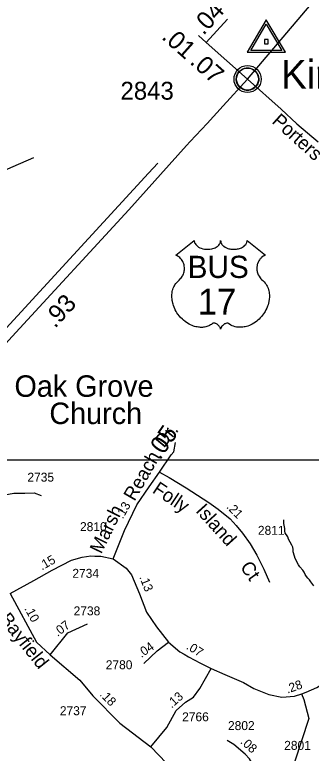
# Model space of a CAD drawing. Extents: x 2290055 to 2389491, y 66597 to 237875.
# Drawn here: x 2364071 to 2366138, y 197876 to 203030 of the extents above; entities that cross this region are included whole.
import ezdxf

# ---------------------------------------------------------------- set-up
doc = ezdxf.new("R2010")
doc.units = 0
for name, color, linetype in [('Exist Civil Demographics Community CELL', 7, 'Continuous'), ('Exist Civil Demographics Community Label', 7, 'Continuous'), ('Exist Cultural Church Label', 7, 'Continuous'), ('Exist Hydrographic Creek Single Shore', 7, 'Continuous'), ('Exist Railroad Mainline', 7, 'Continuous'), ('Exist Road Non-System Type 51', 7, 'Continuous'), ('Exist Road Primary US Attributed', 7, 'Continuous'), ('Exist Road Primary US Mileage Hundredths English Label', 7, 'Continuous'), ('Exist Road Primary US Shield CELL', 7, 'Continuous'), ('Exist Road Primary US Shield Number Label', 7, 'Continuous'), ('Exist Road Primary US UnDivided 4 Lane Attributed', 7, 'Continuous'), ('Exist Road Secondary Mileage Hundredths English Label', 7, 'Continuous'), ('Exist Road Secondary Type 51 Attributed', 7, 'Continuous'), ('Exist Road Secondary Type 51 Label', 7, 'Continuous'), ('Exist Road Secondary Type 51 Number Label', 7, 'Continuous'), ('Exist Survey Geodetic Marker CELL', 7, 'Continuous'), ('Map Preparation Inset Cut Line', 7, 'Continuous')]:
    doc.layers.add(name, color=color, linetype=linetype)

msp = doc.modelspace()

# ---------------------------------------------------------------- linework, layer by layer
at = {"layer": 'Exist Civil Demographics Community CELL'}
msp.add_lwpolyline([(2365616.2, 202593.9), (2365617.2, 202599.4), (2365619, 202606), (2365621.9, 202613.2), (2365624.9, 202619), (2365628.2, 202624.7), (2365631.9, 202629.8), (2365635.9, 202634.2), (2365640.5, 202638.8), (2365646, 202643.4), (2365651.5, 202647), (2365656.3, 202649.9), (2365661.4, 202652.3), (2365666.9, 202654.6), (2365672.5, 202656.5), (2365676.8, 202657.6), (2365681.7, 202658.4), (2365685.8, 202659.1), (2365692.2, 202659.3), (2365696.6, 202659.2), (2365702.3, 202659), (2365707.2, 202658.2), (2365712.1, 202657.3), (2365717.1, 202655.8), (2365722.2, 202653.9), (2365728.9, 202651), (2365735.2, 202647.5), (2365740.2, 202643.9), (2365745.4, 202639.9), (2365748.7, 202636.8), (2365752.8, 202632.4), (2365756.7, 202627.7), (2365759.8, 202623.1), (2365762.9, 202618.1), (2365765.3, 202613), (2365767.4, 202607.9), (2365768.9, 202602.9), (2365770.2, 202598.3), (2365771.3, 202592.3), (2365771.9, 202587.6), (2365772.2, 202581.6), (2365772, 202575.8), (2365771.4, 202570.1), (2365770.5, 202564.6), (2365768.9, 202558.5), (2365767, 202552.6), (2365764.7, 202547.6), (2365761.5, 202541.6), (2365758.2, 202536.3), (2365754.8, 202531.6), (2365750.6, 202526.8), (2365745.3, 202521.9), (2365740.3, 202517.7), (2365735.3, 202514.3), (2365730.9, 202511.8), (2365724.1, 202508.5), (2365717, 202505.8), (2365711, 202504.4), (2365704.4, 202503.1), (2365700, 202502.6), (2365695.5, 202502.3), (2365689.9, 202502.3), (2365685.6, 202502.8), (2365680, 202503.5), (2365674.1, 202504.8), (2365669.5, 202506.1), (2365664.3, 202508), (2365659.7, 202510), (2365655.8, 202512.2), (2365649, 202516.3), (2365643.4, 202520.5), (2365638.5, 202525), (2365634.1, 202529.9), (2365630.9, 202533.9), (2365627.9, 202538), (2365623.8, 202545.1), (2365622.1, 202548.7), (2365620.4, 202552.7), (2365617.8, 202560.9), (2365616.2, 202567.9), (2365615.6, 202573.1), (2365615.2, 202579.4), (2365615.2, 202584.1), (2365615.7, 202590.6)], close=True, dxfattribs=at)
for centre, radius in [((2365693.9, 202581.4), 94.3), ((2365693.6, 202581.7), 76.7)]:
    msp.add_circle(centre, radius, dxfattribs=at)
at = {"layer": 'Exist Hydrographic Creek Single Shore'}
msp.add_lwpolyline([(2366155.5, 199045.3), (2366136.2, 199072.9), (2366126.5, 199085.1), (2366115, 199097.3), (2366104.7, 199110.3), (2366095.7, 199124.2), (2366088.2, 199139.7), (2366080, 199153.1), (2366058.2, 199177), (2366049.5, 199191.8), (2366027, 199234.7), (2366020.7, 199250.9), (2366013, 199281), (2366011.7, 199297.7), (2366008.7, 199313.5), (2366002.2, 199329.3), (2365979, 199370.7), (2365974.5, 199386.4), (2365966.5, 199400.3), (2365957.2, 199413), (2365954.7, 199428.9), (2365953.2, 199445), (2365948, 199478.3), (2365946.2, 199494.9), (2365946, 199504.9)], dxfattribs=at)
at = {"layer": 'Exist Railroad Mainline'}
msp.add_lwpolyline([(2365068, 201994.9), (2365003.8, 201925.7), (2364271.1, 201126.7), (2362949.2, 199685.7), (2362577.6, 199280.6), (2362355.3, 199038.1)], dxfattribs=at)
at = {"layer": 'Exist Road Non-System Type 51'}
for points in [[(2362098.5, 201977.3), (2362297.1, 202160.6), (2362922.6, 201831.9), (2363363.7, 201747.4), (2363533.8, 201742.4), (2364203.2, 202033.5)], [(2366068.9, 198290.7), (2366086.7, 198250.4), (2366120.2, 198119.2), (2366020.4, 197813)]]:
    msp.add_lwpolyline(points, dxfattribs=at)
at = {"layer": 'Exist Road Primary US Attributed'}
msp.add_line((2365693.6, 202580.9), (2366252.7, 203241.2), dxfattribs=at)
at = {"layer": 'Exist Road Primary US Shield CELL'}
msp.add_lwpolyline([(2365322.3, 201454.4), (2365322.6, 201449.1), (2365323.9, 201442.8), (2365324.9, 201439.5), (2365327.9, 201433.3), (2365332.7, 201425.9), (2365339.5, 201418.7), (2365347.2, 201412.4), (2365352.3, 201409), (2365361.1, 201404.3), (2365371.1, 201400.1), (2365382.2, 201396.9), (2365393.5, 201394.7), (2365405.9, 201393.3), (2365418.1, 201393.1), (2365431.3, 201394), (2365445.9, 201396.9), (2365452.6, 201398.6), (2365460.2, 201401.2), (2365467.1, 201404.1), (2365474.8, 201408.2), (2365481, 201412.1), (2365485.8, 201415.6), (2365492.6, 201422.2), (2365498.1, 201428.9), (2365500.3, 201432.7), (2365502.3, 201436.4), (2365505, 201444.1), (2365505.8, 201447.5), (2365506.3, 201454.7), (2365506.7, 201448.7), (2365507.4, 201445), (2365508.3, 201441.3), (2365509.9, 201437.4), (2365512.6, 201432), (2365515.6, 201427.4), (2365521.4, 201420.6), (2365524.9, 201417.3), (2365528.2, 201414.6), (2365536.9, 201408.6), (2365547.2, 201403.5), (2365552.2, 201401.3), (2365557.3, 201399.4), (2365563.9, 201397.5), (2365570.6, 201395.9), (2365577.3, 201394.7), (2365584.1, 201393.7), (2365591.1, 201393.2), (2365596.8, 201393.1), (2365603.8, 201393.1), (2365610.3, 201393.5), (2365616.9, 201394.3), (2365624.2, 201395.5), (2365630, 201396.8), (2365637.8, 201398.8), (2365644.7, 201401.3), (2365650.9, 201404), (2365658.9, 201408.2), (2365665.3, 201412.2), (2365670, 201416), (2365675.7, 201421.2), (2365681, 201427.3), (2365684.1, 201431.8), (2365686.3, 201436.4), (2365688.3, 201441.3), (2365689.6, 201446.5), (2365690.2, 201451), (2365690.3, 201454.8), (2365818.9, 201352.3), (2365815.9, 201351.2), (2365808.9, 201347.8), (2365803.4, 201344.5), (2365794.5, 201338.3), (2365790.7, 201334.8), (2365786.9, 201331.3), (2365783.4, 201327.5), (2365780.4, 201323.9), (2365776.6, 201318.7), (2365773.3, 201313.6), (2365770, 201307.9), (2365767.6, 201302.9), (2365763.7, 201292.6), (2365761.8, 201286.1), (2365760.6, 201280.5), (2365759, 201269), (2365758.7, 201263.6), (2365758.7, 201258.2), (2365759, 201252.5), (2365759.5, 201247), (2365760.5, 201241.3), (2365761.4, 201236.3), (2365763, 201230.1), (2365765.3, 201223), (2365768.1, 201216.1), (2365774, 201204.9), (2365781.5, 201193.5), (2365786.9, 201187.1), (2365792.2, 201181.7), (2365800.2, 201175), (2365804.5, 201171.2), (2365809.4, 201166.2), (2365817.4, 201156.9), (2365820.7, 201152.5), (2365824, 201147.5), (2365827.1, 201142.4), (2365830.1, 201137), (2365832.5, 201132.2), (2365837, 201121.2), (2365840.3, 201110.5), (2365841.9, 201104.8), (2365844.3, 201092.2), (2365845.2, 201086), (2365846.2, 201073.7), (2365846.2, 201058.8), (2365845.1, 201044.7), (2365842.4, 201028.2), (2365840.2, 201018.3), (2365836.8, 201006.8), (2365833.5, 200996.9), (2365827.7, 200982.2), (2365822.5, 200971.6), (2365815.7, 200959.1), (2365811.1, 200951.6), (2365805.7, 200943.5), (2365798.9, 200934.2), (2365791, 200924.4), (2365781.5, 200914), (2365773.9, 200906.3), (2365763.8, 200897.3), (2365757.8, 200892.3), (2365749.1, 200885.8), (2365737.2, 200877.9), (2365725.6, 200871.1), (2365715.6, 200866), (2365706.8, 200862.2), (2365695.4, 200857.9), (2365676.4, 200852.6), (2365669.5, 200851.2), (2365661.3, 200850), (2365653.6, 200849.2), (2365646.2, 200848.8), (2365636.2, 200848.8), (2365626.2, 200849.5), (2365616.8, 200850.9), (2365607, 200852.9), (2365596.7, 200856), (2365587.4, 200859.6), (2365578, 200864.3), (2365562.1, 200874.3), (2365557.5, 200876.7), (2365554.9, 200877.4), (2365548.8, 200877.7), (2365543, 200876.5), (2365537.1, 200874.1), (2365533.5, 200872.2), (2365528.8, 200869.1), (2365525.1, 200866.2), (2365520.7, 200862.1), (2365517.7, 200858.6), (2365515.4, 200855.8), (2365510.9, 200848.8), (2365509.3, 200845.4), (2365507.6, 200841.1), (2365506.2, 200834.7), (2365504.1, 200842.8), (2365501.8, 200848.1), (2365499, 200852.6), (2365496.2, 200856.7), (2365491.7, 200861.8), (2365487.7, 200865.7), (2365482.8, 200869.7), (2365477.7, 200872.8), (2365473.5, 200874.9), (2365469.7, 200876.3), (2365465.1, 200877.5), (2365461.3, 200877.8), (2365458.2, 200877.7), (2365453.9, 200876.7), (2365448.1, 200872.5), (2365442.6, 200868.7), (2365436.6, 200865), (2365429.4, 200861.2), (2365424.2, 200858.8), (2365418, 200856.4), (2365410.7, 200853.9), (2365402.8, 200851.9), (2365394.7, 200850.3), (2365387.5, 200849.1), (2365379.8, 200848.5), (2365372.9, 200848.2), (2365365.7, 200848.3), (2365359, 200848.8), (2365351.1, 200849.5), (2365341.4, 200851), (2365333.4, 200852.8), (2365324.9, 200855.1), (2365316.1, 200857.8), (2365306.8, 200861.4), (2365295.1, 200866.5), (2365287, 200870.6), (2365274.1, 200878), (2365259.1, 200888.4), (2365247.7, 200897.6), (2365239.4, 200905.1), (2365227.2, 200917.6), (2365220, 200925.7), (2365208.7, 200940.3), (2365201.5, 200950.9), (2365196.8, 200958.6), (2365190, 200971.1), (2365186.3, 200978.9), (2365181.4, 200990.3), (2365177.6, 201000.7), (2365174.4, 201010.6), (2365172.7, 201016.9), (2365170.2, 201027.9), (2365168.7, 201035.8), (2365167.3, 201046.5), (2365166.5, 201057.8), (2365166.4, 201068.2), (2365166.6, 201076.9), (2365167.6, 201087), (2365169.3, 201097.7), (2365171.4, 201106.9), (2365173.2, 201113.5), (2365176, 201121.6), (2365179.6, 201130.4), (2365183.8, 201139), (2365187.9, 201146), (2365193, 201153.6), (2365198, 201160.1), (2365204.6, 201167.2), (2365211.4, 201173.8), (2365217.7, 201178.8), (2365225.1, 201186.1), (2365229, 201190.5), (2365233.7, 201196.7), (2365237.4, 201202.4), (2365240.3, 201207.5), (2365244.2, 201215), (2365246.6, 201220.6), (2365249.6, 201229.3), (2365251, 201235.4), (2365252.6, 201243.2), (2365253.6, 201250.6), (2365253.9, 201259.8), (2365253.7, 201267.4), (2365252.7, 201276.3), (2365251, 201284.8), (2365249, 201292.2), (2365245.8, 201300.7), (2365242.9, 201307), (2365238, 201315.4), (2365232.5, 201323.2), (2365226.9, 201329.6), (2365221.2, 201335.3), (2365215.7, 201339.6), (2365210.5, 201343.3), (2365204, 201347.2), (2365197.6, 201350.3), (2365193.7, 201351.9)], close=True, dxfattribs=at)
at = {"layer": 'Exist Road Primary US UnDivided 4 Lane Attributed'}
msp.add_lwpolyline([(2362398.4, 198986.4), (2362491.8, 199087.5), (2362862.9, 199490.3), (2362985.3, 199622.5), (2363023.1, 199663.9), (2363243.5, 199905.7), (2363346.6, 200014.6), (2363607.6, 200300.3), (2364078.7, 200812.4), (2364865.5, 201668.7), (2365269, 202117), (2365294.8, 202145.3), (2365412.1, 202272), (2365522.8, 202394.1), (2365693.6, 202580.9)], dxfattribs=at)
at = {"layer": 'Exist Road Secondary Type 51 Attributed'}
for p, q in [((2365555.2, 202999.4), (2365406.3, 202837.2)), ((2365352.3, 202885.5), (2365406.3, 202837.2)), ((2365406.3, 202837.2), (2365693.6, 202580.9))]:
    msp.add_line(p, q, dxfattribs=at)
for points in [[(2365693.6, 202580.9), (2365929, 202371.2), (2366038, 202268.5), (2366186.6, 202144.4)], [(2365079.1, 199837.8), (2365161.2, 199959.2), (2365180.8, 199978.7), (2365192.5, 200045.3)], [(2364756.4, 199233), (2364836.5, 199430.6), (2364922.6, 199610.7), (2365008.6, 199736), (2365079.1, 199837.8)], [(2365079.1, 199837.8), (2365147.3, 199800.3), (2365266.8, 199728.2), (2365345.1, 199677.3), (2365423.3, 199626.4), (2365489.8, 199579.4), (2365572, 199512.8), (2365615, 199465.9), (2365658, 199411.1), (2365712.8, 199336.7), (2365759.7, 199258.4), (2365806.7, 199160.5), (2365848, 199069.1)], [(2363778, 199640.4), (2363816.1, 199644.5), (2363948.1, 199669.6), (2364063.1, 199691.8), (2364140.2, 199691.4), (2364205.8, 199694), (2364253.7, 199675.7)], [(2364038.8, 198991.4), (2364203.6, 199081.2), (2364330.9, 199154), (2364467.3, 199224.5), (2364541.5, 199244.4), (2364601.7, 199254.2), (2364628.1, 199252), (2364670, 199252), (2364756.4, 199233)], [(2364756.4, 199233), (2364847.8, 199167.2), (2364885.5, 199122), (2364940.1, 198987.7), (2364989.9, 198861.2), (2365058.3, 198757.4), (2365141.8, 198652)], [(2364038.8, 198991.4), (2364223.1, 198652.3), (2364316.7, 198563.9)], [(2364316.7, 198563.9), (2364440.8, 198715.7), (2364578.3, 198780.3)], [(2364969.8, 198501.6), (2365063, 198590.5), (2365141.8, 198652)], [(2365141.8, 198652), (2365221, 198584.6), (2365252.5, 198567.3), (2365282.4, 198548.3), (2365326.5, 198526.3), (2365361.2, 198507.4), (2365440.4, 198467.6)], [(2364316.7, 198563.9), (2364523.9, 198385.6), (2364615.4, 198277.1), (2364802.7, 198084.9), (2365018.9, 197920)], [(2365018.9, 197920), (2365130.8, 198055.4), (2365196.2, 198175.2), (2365262.2, 198233.5), (2365317.1, 198266.8), (2365360.6, 198328.4), (2365440.4, 198467.6)], [(2365440.4, 198467.6), (2365534.5, 198425.4), (2365665.2, 198368.6), (2365737, 198327), (2365843.2, 198286.6), (2365931.8, 198267.6), (2366020.8, 198273.2), (2366071.5, 198291.6), (2366103.1, 198302.9), (2366176.4, 198335.5), (2366243.5, 198379), (2366352.9, 198412.4), (2366441.9, 198408.7), (2366519.9, 198373.5), (2366630.4, 198282.9), (2366683.7, 198220.7)], [(2365809, 197641.5), (2365747.2, 197769.1), (2365707.4, 197836.3), (2365677, 197868.9), (2365598.6, 197936.8), (2365551.1, 197964.8)], [(2365018.9, 197920), (2365128.8, 197807.2), (2365327.9, 197636)]]:
    msp.add_lwpolyline(points, dxfattribs=at)
at = {"layer": 'Exist Survey Geodetic Marker CELL'}
for points in [[(2365958.1, 202769.5), (2365824.2, 202995.6), (2365690.7, 202769.5)], [(2365932.2, 202781.6), (2365716.7, 202781.6), (2365824.2, 202963.8)], [(2365836.5, 202828.2), (2365836.5, 202856.5), (2365812.2, 202856.5), (2365812.2, 202828.2)]]:
    msp.add_lwpolyline(points, close=True, dxfattribs=at)
at = {"layer": 'Map Preparation Inset Cut Line'}
msp.add_lwpolyline([(2334313.2, 192135.8), (2334313.2, 208219.9), (2345070.4, 208219.9), (2345070.4, 203348), (2354753, 203348), (2354753, 199924.5), (2369645.2, 199924.5), (2369645.2, 192135.8), (2354753, 192135.8)], close=True, dxfattribs=at)

# ---------------------------------------------------------------- texts
at = {"layer": 'Exist Civil Demographics Community Label'}
msp.add_text('Kirkland', height=200, dxfattribs=at).set_placement((2365927.8, 202515.4))
at = {"layer": 'Exist Cultural Church Label'}
for s, p in [('Oak Grove', (2364068.4, 200363.6)), ('Church', (2364311.9, 200173.4))]:
    msp.add_text(s, height=150, dxfattribs=at).set_placement(p)
at = {"layer": 'Exist Road Primary US Mileage Hundredths English Label'}
msp.add_text('.93', height=125, rotation=47.6681, dxfattribs=at).set_placement((2364351.6, 200836.9))
at = {"layer": 'Exist Road Primary US Shield Number Label'}
for s, height, p in [('BUS', 155, (2365276, 201193.1)), ('17', 180, (2365347.4, 200938.2))]:
    msp.add_text(s, height=height, dxfattribs=at).set_placement(p)
at = {"layer": 'Exist Road Secondary Mileage Hundredths English Label'}
for s, height, rotation, p in [('.04', 125, 48.3058, (2365386.6, 202881.6)), ('.01', 125, 318.3058, (2365088.9, 202867.4)), ('.07', 125, 318.3058, (2365285.2, 202693.5)), ('.05', 125, 55.9069, (2365083, 199917.2)), ('.13', 62.5, 61.0094, (2364824.6, 199506.9)), ('.21', 62.5, 314.1404, (2365542.6, 199591.6)), ('.15', 62.5, 29.7596, (2364260.1, 199151)), ('.13', 62.5, 291.4986, (2364938.1, 199105.5)), ('.10', 62.5, 298.5141, (2364135.7, 198885.8)), ('.07', 62.5, 37.052, (2364369.5, 198687.4)), ('.04', 62.5, 35.0456, (2364953.6, 198539.6)), ('.07', 62.5, 327.7036, (2365261.6, 198607.7)), ('.28', 62.5, 19.5963, (2365973, 198292)), ('.18', 62.5, 314.2726, (2364658.7, 198282.2)), ('.13', 62.5, 41.4471, (2365163.9, 198187)), ('.08', 62.5, 317.6291, (2365639.8, 197949.7))]:
    msp.add_text(s, height=height, rotation=rotation, dxfattribs=at).set_placement(p)
at = {"layer": 'Exist Road Secondary Type 51 Label'}
for s, rotation, p in [('Porters', 318.0237, (2365858.2, 202279.2)), ('Dr.', 50.4181, (2365110.7, 200001.9)), ('Reach', 60.1189, (2364905.4, 199630.3)), ('Folly', 326.5379, (2365023.8, 199698.4)), ('Marsh', 63.7849, (2364673.4, 199262)), ('Island', 312.1111, (2365327.3, 199564.6)), ('Ct', 305.3612, (2365638.3, 199174.8)), ('Bayfield', 308.4568, (2363959.3, 198810))]:
    msp.add_text(s, height=95, rotation=rotation, dxfattribs=at).set_placement(p)
at = {"layer": 'Exist Road Secondary Type 51 Number Label'}
for s, height, p in [('2843', 125, (2364807.8, 202437.6)), ('2735', 62.5, (2364158.8, 199771.6)), ('2810', 62.5, (2364525.6, 199426.2)), ('2811', 62.5, (2365766.1, 199400.5)), ('2734', 62.5, (2364472.2, 199100.3)), ('2738', 62.5, (2364481.1, 198838.3)), ('2780', 62.5, (2364705.1, 198462.3)), ('2737', 62.5, (2364385.1, 198141.4)), ('2766', 62.5, (2365237.8, 198098.9)), ('2802', 62.5, (2365557.5, 198037.6)), ('2801', 62.5, (2365949.3, 197899.6))]:
    msp.add_text(s, height=height, dxfattribs=at).set_placement(p)

doc.saveas('drawing.dxf')
